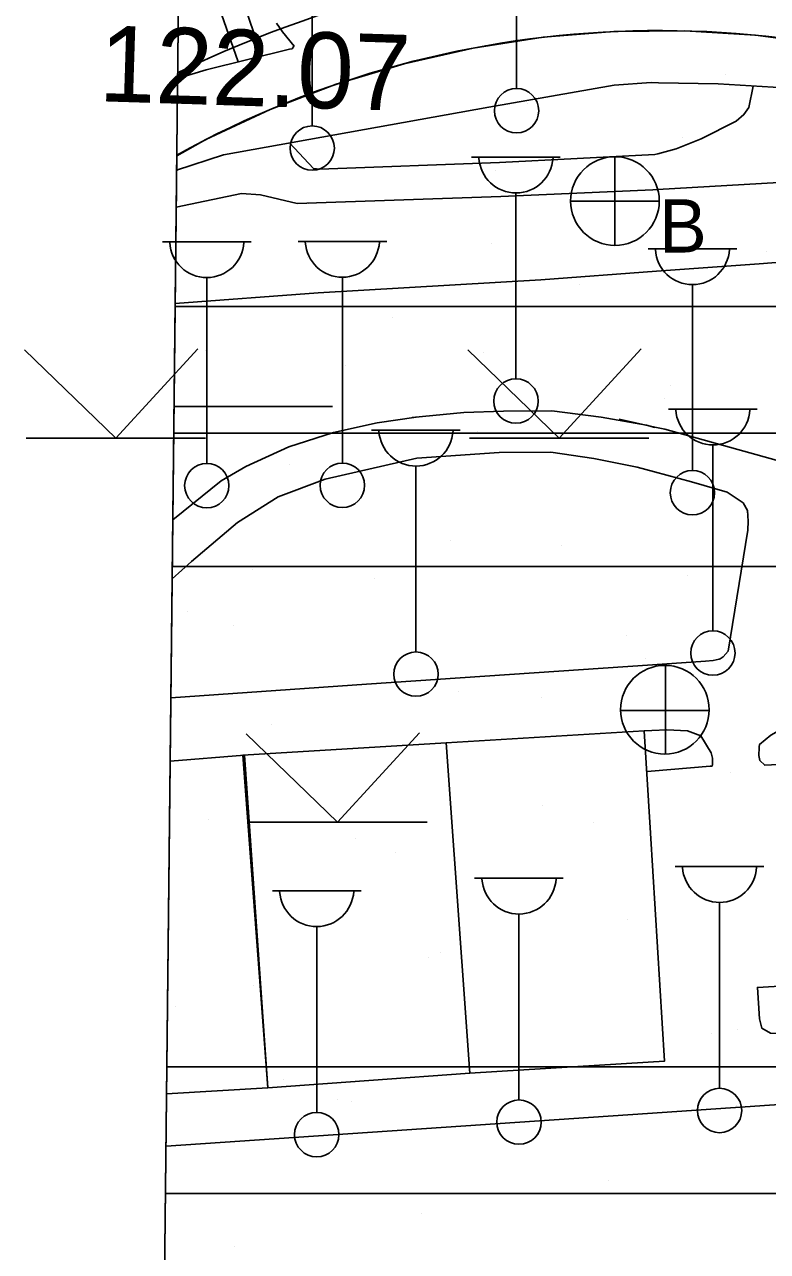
# Model space of a CAD drawing. Extents: x 417997 to 421451, y 4451742 to 4455216.
# Drawn here: x 419099.6 to 419158.3, y 4452433.3 to 4452530.2 of the extents above; entities that cross this region are included whole.
import ezdxf

# ---------------------------------------------------------------- set-up
doc = ezdxf.new("R2010")
doc.units = 0
for name, color, linetype in [('ADAKENARI', 7, 'Continuous'), ('B_Betonzemin', 7, 'Continuous'), ('B_Ticari', 7, 'Continuous'), ('Default', 7, 'Continuous'), ('KALDIRIM', 7, 'Continuous'), ('O_Park_Bahce', 7, 'Continuous'), ('P_Grid', 7, 'Continuous'), ('PAFTALAMA', 7, 'Continuous'), ('PL_AYA_REKREASYON_AL', 7, 'Continuous'), ('S_Cad_Sok_Lambasi', 7, 'Continuous'), ('S_Cayir', 7, 'Continuous'), ('S_Rogar_Kapagi', 7, 'Continuous'), ('S_Rogar_Kapagi_Buski', 7, 'Continuous'), ('Sinir_Duvar_tek_tarafa_ait', 7, 'Continuous'), ('Sinir_Ist_Duvari', 7, 'Continuous'), ('SIT_TR_KULTUR', 7, 'Continuous'), ('SN_2_DERECE_KAYNAK_KORUMA', 7, 'Continuous'), ('SN_3_DERECE_KAYNAK_KORUMA', 7, 'Continuous'), ('SN_KULTUR_REKREASYON', 7, 'Continuous'), ('TR_2_DER_KAYNAK_KORUMA', 7, 'Continuous'), ('TR_PARKALANI', 7, 'Continuous'), ('Y_Lejant', 7, 'Continuous'), ('Y_Yol_Kotu', 7, 'Continuous'), ('Yol_Kaldirim_kenari_bordurtasi', 7, 'Continuous'), ('Yol_Sose', 7, 'Continuous')]:
    doc.layers.add(name, color=color, linetype=linetype)

# ---------------------------------------------------------------- blocks, each defined once
blk = doc.blocks.new('POINT_DISPLAY')
at = {"layer": 'Default'}
blk.add_line((0, 0), (0, 0), dxfattribs=at)

msp = doc.modelspace()

# ---------------------------------------------------------------- linework, layer by layer
at = {"layer": 'ADAKENARI'}
msp.add_arc((419149.758, 4452450.909), 78.775, 64.11365, 118.92799, dxfattribs=at)
msp.add_arc((419149.758, 4452450.909), 78.775, 64.11365, 118.92799, dxfattribs=at)
at = {"layer": 'B_Betonzemin'}
for points in [[(419130.247, 4452499.131), (419134.335, 4452499.537), (419137.46, 4452499.626), (419141.265, 4452499.652), (419145.17, 4452499.156), (419148.753, 4452498.522), (419149.409, 4452498.338)], [(419149.41, 4452498.381), (419146.581, 4452498.999)], [(419149.41, 4452498.38), (419149.41, 4452498.381)], [(419197.15, 4452494.938), (419184.257, 4452493.72), (419172.668, 4452493.782), (419161.053, 4452495.204), (419150.189, 4452498.21), (419149.41, 4452498.38)], [(419149.371, 4452494.848), (419148.001, 4452495.217), (419144.578, 4452495.911), (419141.195, 4452496.405), (419137.108, 4452496.38), (419130.617, 4452495.923)], [(419149.209, 4452479.618), (419153.398, 4452479.904), (419153.999, 4452479.962), (419154.48, 4452480.06), (419154.561, 4452480.1), (419154.802, 4452480.24), (419155.184, 4452480.699), (419156.738, 4452490.234), (419156.78, 4452490.955), (419156.723, 4452491.798), (419156.384, 4452492.4), (419155.105, 4452493.247), (419152.304, 4452494.059), (419149.372, 4452494.848)], [(419149.372, 4452494.848), (419149.371, 4452494.848)], [(419149.372, 4452494.848), (419149.372, 4452494.848)], [(419126.632, 4452478.079), (419149.208, 4452479.618)], [(419149.208, 4452479.618), (419149.209, 4452479.618)], [(419149.209, 4452479.618), (419149.209, 4452479.618)], [(419165.669, 4452475.608), (419160.578, 4452475.106), (419160.016, 4452474.888), (419158.571, 4452474.071), (419157.667, 4452473.333), (419157.646, 4452473.132), (419157.646, 4452473.092), (419157.624, 4452472.451), (419157.703, 4452472.07), (419158.082, 4452471.688), (419162.311, 4452471.913), (419163.676, 4452454.51), (419157.503, 4452454.152), (419157.675, 4452451.666), (419157.853, 4452450.924), (419158.533, 4452450.541), (419159.875, 4452450.516), (419167.385, 4452451.118)], [(419149.153, 4452474.441), (419148.568, 4452474.417)], [(419149.119, 4452471.217), (419153.777, 4452471.609), (419153.917, 4452471.629), (419153.958, 4452471.729), (419153.959, 4452472.25), (419153.841, 4452472.671), (419153.024, 4452474.018), (419151.983, 4452474.402), (419150.341, 4452474.489), (419149.154, 4452474.441)], [(419149.153, 4452474.441), (419149.153, 4452474.441)], [(419149.154, 4452474.441), (419149.153, 4452474.441)], [(419148.767, 4452471.187), (419149.118, 4452471.216)], [(419149.118, 4452471.216), (419149.119, 4452471.217)], [(419149.119, 4452471.217), (419149.119, 4452471.217)]]:
    msp.add_lwpolyline(points, dxfattribs=at)
at = {"layer": 'B_Ticari'}
for points in [[(419149.066, 4452466.338), (419148.568, 4452474.417), (419132.92, 4452473.457), (419134.789, 4452447.391), (419148.873, 4452448.252), (419150.177, 4452448.332), (419149.067, 4452466.334)], [(419132.92, 4452473.457), (419116.888, 4452472.478), (419118.862, 4452446.233), (419134.789, 4452447.391)]]:
    msp.add_lwpolyline(points, close=True, dxfattribs=at)
msp.add_lwpolyline([(419111.144, 4452472.01), (419117.021, 4452472.486), (419118.862, 4452446.233), (419110.863, 4452445.747)], dxfattribs=at)
at = {"layer": 'KALDIRIM'}
msp.add_arc((419152.391, 4452442.221), 93.441, 64.11365, 115.79896, dxfattribs=at)
msp.add_arc((419152.391, 4452442.221), 93.441, 64.11365, 115.79896, dxfattribs=at)
at = {"layer": 'O_Park_Bahce'}
for points in [[(419114.827, 4452538.06), (419118.375, 4452527.667)], [(419116.519, 4452527.207), (419113.143, 4452536.876)]]:
    msp.add_lwpolyline(points, dxfattribs=at)
at = {"layer": 'P_Grid'}
msp.add_line((419111.444, 4452500), (419123.944, 4452500), dxfattribs=at)
at = {"layer": 'PAFTALAMA'}
for p, q in [((419138.441, 4455021.891), (419108.72, 4452245.779)), ((419138.441, 4455021.891), (419108.72, 4452245.779)), ((419111.442, 4452500), (419111.442, 4452500)), ((419111.442, 4452500), (419123.942, 4452500)), ((419111.442, 4452500), (419111.442, 4452500)), ((419111.442, 4452500), (419123.942, 4452500))]:
    msp.add_line(p, q, dxfattribs=at)
at = {"layer": 'PL_AYA_REKREASYON_AL'}
for p, q in [((419146.172, 4452529.602), (419140.594, 4452529.149)), ((419146.172, 4452529.602), (419140.594, 4452529.149)), ((419151.767, 4452529.658), (419146.172, 4452529.602)), ((419151.767, 4452529.658), (419146.172, 4452529.602)), ((419157.353, 4452529.317), (419151.767, 4452529.658)), ((419157.353, 4452529.317), (419151.767, 4452529.658)), ((419162.9, 4452528.58), (419157.353, 4452529.317)), ((419162.9, 4452528.58), (419157.353, 4452529.317)), ((419135.063, 4452528.301), (419129.606, 4452527.062)), ((419135.063, 4452528.301), (419129.606, 4452527.062)), ((419140.594, 4452529.149), (419135.063, 4452528.301)), ((419140.594, 4452529.149), (419135.063, 4452528.301)), ((419129.606, 4452527.062), (419124.251, 4452525.44)), ((419129.606, 4452527.062), (419124.251, 4452525.44)), ((419124.251, 4452525.44), (419119.025, 4452523.441)), ((419124.251, 4452525.44), (419119.025, 4452523.441)), ((419119.025, 4452523.441), (419113.953, 4452521.076)), ((419119.025, 4452523.441), (419113.953, 4452521.076)), ((419113.953, 4452521.076), (419111.654, 4452519.798)), ((419113.953, 4452521.076), (419111.654, 4452519.798)), ((419111.654, 4452519.798), (419108.72, 4452245.779)), ((419111.654, 4452519.798), (419108.72, 4452245.779))]:
    msp.add_line(p, q, dxfattribs=at)
at = {"layer": 'S_Cad_Sok_Lambasi'}
for p, q in [((419138.489, 4452525.105), (419138.489, 4452539.78)), ((419122.354, 4452522.154), (419122.354, 4452536.829)), ((419134.94, 4452519.687), (419141.94, 4452519.687)), ((419138.44, 4452502.187), (419138.44, 4452516.863)), ((419110.534, 4452513.01), (419117.534, 4452513.01)), ((419121.235, 4452513.036), (419128.235, 4452513.036)), ((419148.869, 4452512.452), (419155.869, 4452512.452)), ((419114.034, 4452495.51), (419114.034, 4452510.185)), ((419124.735, 4452495.536), (419124.735, 4452510.212)), ((419152.369, 4452494.952), (419152.369, 4452509.627)), ((419150.489, 4452499.798), (419157.489, 4452499.798)), ((419127.046, 4452498.13), (419134.046, 4452498.13)), ((419153.989, 4452482.298), (419153.989, 4452496.973)), ((419130.546, 4452480.629), (419130.546, 4452495.305)), ((419151.015, 4452463.687), (419158.015, 4452463.687)), ((419135.179, 4452462.769), (419142.179, 4452462.769)), ((419119.208, 4452461.781), (419126.208, 4452461.781)), ((419154.515, 4452446.187), (419154.515, 4452460.862)), ((419138.679, 4452445.269), (419138.679, 4452459.944)), ((419122.708, 4452444.281), (419122.708, 4452458.956))]:
    msp.add_line(p, q, dxfattribs=at)
for centre in [(419138.489, 4452523.355), (419122.354, 4452520.404), (419138.44, 4452500.437), (419114.034, 4452493.76), (419124.735, 4452493.786), (419152.369, 4452493.202), (419153.989, 4452480.548), (419130.546, 4452478.879), (419154.515, 4452444.437), (419138.679, 4452443.519), (419122.708, 4452442.531)]:
    msp.add_circle(centre, 1.75, dxfattribs=at)
for centre in [(419138.44, 4452519.791), (419114.034, 4452513.114), (419124.735, 4452513.141), (419152.369, 4452512.556), (419153.989, 4452499.902), (419130.546, 4452498.234), (419154.515, 4452463.791), (419138.679, 4452462.873), (419122.708, 4452461.885)]:
    msp.add_arc(centre, 2.929, 183.298, 356.90719, dxfattribs=at)
at = {"layer": 'S_Cayir'}
for p, q in [((419106.853, 4452497.515), (419099.643, 4452504.48)), ((419106.853, 4452497.515), (419113.328, 4452504.55)), ((419141.853, 4452497.515), (419134.643, 4452504.48)), ((419141.853, 4452497.515), (419148.328, 4452504.55)), ((419099.783, 4452497.515), (419113.923, 4452497.515)), ((419134.783, 4452497.515), (419148.923, 4452497.515)), ((419124.353, 4452467.205), (419117.143, 4452474.17)), ((419124.353, 4452467.205), (419130.828, 4452474.24)), ((419117.283, 4452467.205), (419131.423, 4452467.205))]:
    msp.add_line(p, q, dxfattribs=at)
at = {"layer": 'S_Rogar_Kapagi'}
for p, q in [((419150.25, 4452472.546), (419150.25, 4452479.546)), ((419146.68, 4452476.011), (419153.68, 4452476.011))]:
    msp.add_line(p, q, dxfattribs=at)
msp.add_circle((419150.197, 4452476.075), 3.5, dxfattribs=at)
at = {"layer": 'S_Rogar_Kapagi_Buski'}
for p, q in [((419146.254, 4452519.726), (419146.254, 4452512.725)), ((419142.754, 4452516.225), (419149.754, 4452516.225))]:
    msp.add_line(p, q, dxfattribs=at)
msp.add_circle((419146.254, 4452516.225), 3.5, dxfattribs=at)
at = {"layer": 'Sinir_Duvar_tek_tarafa_ait'}
for points in [[(419149.542, 4452510.683), (419157.631, 4452511.274), (419180.414, 4452513.055), (419190.504, 4452513.72), (419194.924, 4452512.763), (419211.392, 4452505.273), (419232.712, 4452494.562), (419252.894, 4452484.296), (419280.308, 4452470.278), (419291.868, 4452464.331)], [(419111.531, 4452508.139), (419122.819, 4452508.978), (419140.394, 4452510.015)], [(419140.394, 4452510.015), (419149.541, 4452510.683)], [(419149.541, 4452510.683), (419149.541, 4452510.683)], [(419149.541, 4452510.683), (419149.542, 4452510.683)]]:
    msp.add_lwpolyline(points, dxfattribs=at)
at = {"layer": 'Sinir_Ist_Duvari'}
for points in [[(419175.394, 4452448.862), (419172.48, 4452448.614), (419172.711, 4452445.838), (419148.83, 4452444.211)], [(419110.819, 4452441.623), (419148.83, 4452444.211)], [(419148.83, 4452444.211), (419148.83, 4452444.211)], [(419148.83, 4452444.211), (419148.83, 4452444.211)]]:
    msp.add_lwpolyline(points, dxfattribs=at)
at = {"layer": 'SIT_TR_KULTUR'}
for p, q in [((419111.526, 4452507.891), (419235.042, 4452507.891)), ((419111.526, 4452507.891), (419235.042, 4452507.891)), ((419111.419, 4452497.891), (419254.653, 4452497.891)), ((419111.419, 4452497.891), (419254.653, 4452497.891)), ((419110.884, 4452447.891), (419352.711, 4452447.891)), ((419110.884, 4452447.891), (419352.711, 4452447.891)), ((419110.777, 4452437.891), (419372.323, 4452437.891)), ((419110.777, 4452437.891), (419372.323, 4452437.891))]:
    msp.add_line(p, q, dxfattribs=at)
at = {"layer": 'SN_2_DERECE_KAYNAK_KORUMA'}
msp.add_line((419112.342, 4452584.113), (419108.72, 4452245.779), dxfattribs=at)
msp.add_line((419112.342, 4452584.113), (419108.72, 4452245.779), dxfattribs=at)
at = {"layer": 'SN_3_DERECE_KAYNAK_KORUMA'}
msp.add_line((419126.495, 4453906.073), (419108.72, 4452245.779), dxfattribs=at)
msp.add_line((419126.495, 4453906.073), (419108.72, 4452245.779), dxfattribs=at)
at = {"layer": 'SN_KULTUR_REKREASYON'}
msp.add_line((419111.794, 4452532.881), (419108.72, 4452245.779), dxfattribs=at)
msp.add_line((419111.794, 4452532.881), (419108.72, 4452245.779), dxfattribs=at)
at = {"layer": 'TR_2_DER_KAYNAK_KORUMA'}
msp.add_line((419111.306, 4452487.367), (419260.246, 4452487.367), dxfattribs=at)
msp.add_line((419111.306, 4452487.367), (419260.246, 4452487.367), dxfattribs=at)
at = {"layer": 'Y_Lejant'}
msp.add_lwpolyline([(419138.442, 4455021.89), (421266.409, 4454999.402), (421237.471, 4452223.294), (419108.722, 4452245.778)], close=True, dxfattribs=at)
at = {"layer": 'Yol_Kaldirim_kenari_bordurtasi'}
for points in [[(419149.641, 4452519.963), (419151.08, 4452520.335), (419153.066, 4452521.13), (419155.816, 4452522.524), (419156.439, 4452523.043), (419156.822, 4452523.603), (419157.179, 4452525.303)], [(419137.149, 4452519.262), (419122.946, 4452518.73), (419122.45, 4452518.787), (419120.551, 4452520.807)], [(419137.149, 4452519.262), (419149.395, 4452519.9), (419149.64, 4452519.963)], [(419149.64, 4452519.963), (419149.641, 4452519.963)], [(419149.641, 4452519.963), (419149.641, 4452519.963)], [(419149.611, 4452517.131), (419163.307, 4452517.922), (419164.088, 4452517.92), (419175.244, 4452516.075), (419190.504, 4452513.72)], [(419137.252, 4452516.591), (419121.175, 4452516.024), (419118.269, 4452516.719), (419116.778, 4452516.829), (419111.612, 4452515.748)], [(419137.252, 4452516.591), (419149.257, 4452517.11), (419149.61, 4452517.13)], [(419149.61, 4452517.13), (419149.611, 4452517.131)], [(419149.61, 4452517.13), (419149.61, 4452517.13)], [(419111.348, 4452491.055), (419115.171, 4452494.132), (419117.101, 4452495.279), (419120.519, 4452496.833), (419124.043, 4452497.966), (419127.494, 4452498.723), (419130.572, 4452499.164)], [(419130.617, 4452495.923), (419123.371, 4452494.281), (419119.679, 4452492.875), (419116.466, 4452490.858), (419112.818, 4452487.761), (419111.298, 4452486.413)], [(419111.197, 4452476.998), (419126.632, 4452478.079)]]:
    msp.add_lwpolyline(points, dxfattribs=at)
at = {"layer": 'Yol_Sose'}
for points in [[(419120.003, 4452529.568), (419119.529, 4452530.276)], [(419120.003, 4452529.568), (419120.918, 4452528.457), (419120.896, 4452528.436), (419120.76, 4452528.246), (419120.564, 4452528.209), (419113.983, 4452526.579)], [(419113.983, 4452526.579), (419111.721, 4452525.891)], [(419136.296, 4452523.632), (419146.198, 4452525.381), (419149.103, 4452525.571), (419149.7, 4452525.56)], [(419149.7, 4452525.56), (419149.7, 4452525.56)], [(419149.7, 4452525.56), (419149.701, 4452525.56)], [(419149.701, 4452525.56), (419154.412, 4452525.472), (419159.62, 4452525.153), (419161.081, 4452524.988), (419161.882, 4452524.765), (419167.982, 4452521.556), (419168.762, 4452521.192), (419186.077, 4452517.262), (419189.341, 4452516.569), (419190.042, 4452516.526), (419194.108, 4452516.452), (419195.27, 4452516.428), (419196.712, 4452516.162), (419198.172, 4452515.656), (419214.215, 4452508.543), (419225.255, 4452503.011), (419243.875, 4452493.604), (419269.235, 4452480.705), (419293.346, 4452468.307)], [(419111.643, 4452518.666), (419115.35, 4452519.874), (419136.296, 4452523.632)]]:
    msp.add_lwpolyline(points, dxfattribs=at)

# ---------------------------------------------------------------- block references
at = {"layer": 'TR_PARKALANI', "xscale": 0.1, "yscale": 0.10000000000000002}
for p in [(419155.005, 4452526.248), (419155.005, 4452526.248), (419139.364, 4452523.929), (419139.364, 4452523.929), (419151.588, 4452521.206), (419151.588, 4452521.206), (419136.816, 4452518.601), (419136.816, 4452518.601), (419122.044, 4452515.996), (419122.044, 4452515.996), (419136.493, 4452512.885), (419136.493, 4452512.885), (419121.987, 4452511.762), (419121.987, 4452511.762), (419158.248, 4452512.226), (419158.248, 4452512.226), (419143.476, 4452509.621), (419143.476, 4452509.621), (419128.704, 4452507.017), (419128.704, 4452507.017), (419113.932, 4452504.412), (419113.932, 4452504.412), (419135.891, 4452504.233), (419135.891, 4452504.233), (419125.002, 4452503.243), (419125.002, 4452503.243), (419150.663, 4452501.628), (419150.663, 4452501.628), (419150.137, 4452500.641), (419150.137, 4452500.641), (419135.365, 4452498.037), (419135.365, 4452498.037), (419120.593, 4452495.432), (419120.593, 4452495.432), (419156.797, 4452491.662), (419156.797, 4452491.662), (419133.287, 4452489.461), (419133.287, 4452489.461), (419142.025, 4452489.057), (419142.025, 4452489.057), (419117.646, 4452487.141), (419117.646, 4452487.141), (419151.946, 4452486.689), (419151.946, 4452486.689), (419127.253, 4452486.452), (419127.253, 4452486.452), (419112.481, 4452483.847), (419112.481, 4452483.847), (419116.109, 4452482.727), (419116.109, 4452482.727), (419147.19, 4452481.932), (419147.19, 4452481.932), (419148.686, 4452480.077), (419148.686, 4452480.077), (419133.914, 4452477.472), (419133.914, 4452477.472), (419140.455, 4452477.047), (419140.455, 4452477.047), (419119.141, 4452474.868), (419119.141, 4452474.868), (419155.346, 4452471.097), (419155.346, 4452471.097), (419140.574, 4452468.492), (419140.574, 4452468.492), (419114.173, 4452467.445), (419114.173, 4452467.445), (419144.586, 4452467.16), (419144.586, 4452467.16), (419125.802, 4452465.888), (419125.802, 4452465.888), (419128.945, 4452464.84), (419128.945, 4452464.84), (419147.235, 4452459.513), (419147.235, 4452459.513), (419132.463, 4452456.908), (419132.463, 4452456.908), (419131.562, 4452456.531), (419131.562, 4452456.531), (419117.69, 4452454.303), (419117.69, 4452454.303), (419111.568, 4452452.673), (419111.568, 4452452.673), (419155.909, 4452450.852), (419155.909, 4452450.852), (419153.895, 4452450.533), (419153.895, 4452450.533), (419139.123, 4452447.928), (419139.123, 4452447.928), (419120.072, 4452446.889), (419120.072, 4452446.889), (419124.351, 4452445.323), (419124.351, 4452445.323), (419125.472, 4452445.144), (419125.472, 4452445.144), (419155.885, 4452444.859), (419155.885, 4452444.859), (419140.244, 4452442.54), (419140.244, 4452442.54), (419145.784, 4452438.948), (419145.784, 4452438.948), (419131.011, 4452436.343), (419131.011, 4452436.343), (419116.239, 4452433.739), (419116.239, 4452433.739)]:
    msp.add_blockref('POINT_DISPLAY', p, dxfattribs=at)

# ---------------------------------------------------------------- texts
at = {"layer": 'S_Rogar_Kapagi_Buski'}
msp.add_text('B', height=4.2, dxfattribs=at).set_placement((419149.754, 4452512.161))
at = {"layer": 'Y_Yol_Kotu'}
msp.add_text('122.07 ', height=6, rotation=358.18922, dxfattribs=at).set_placement((419105.472, 4452524.104))

doc.saveas('drawing.dxf')
